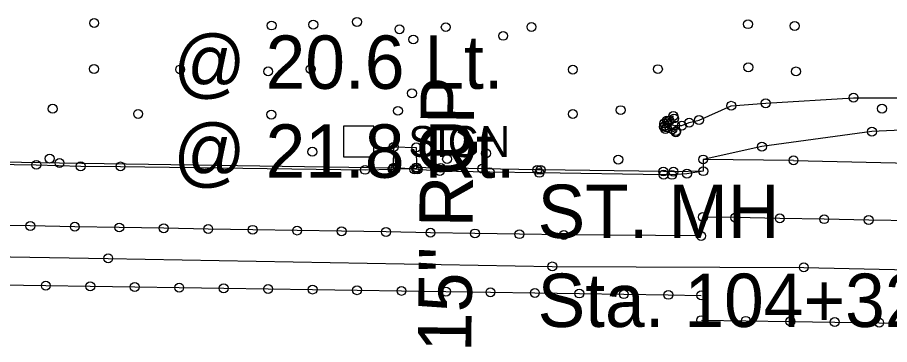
# Model space of a CAD drawing. Extents: x 20503438 to 20508873, y 7964251 to 7984667.
# Drawn here: x 20505361.4 to 20505557.5, y 7970534.4 to 7970607.9 of the extents above; entities that cross this region are included whole.
import ezdxf

# ---------------------------------------------------------------- set-up
doc = ezdxf.new("R2010")
doc.units = 0
for name, color, linetype in [('SurBreakLine', 7, 'Continuous'), ('SurConcreteSlab', 7, 'Continuous'), ('SurDrainageArrowUp', 7, 'Continuous'), ('SurEdgeCurb', 7, 'Continuous'), ('SurEdgeRoadPaved', 7, 'Continuous'), ('SurEdgeShoulderUnpaved', 7, 'Continuous'), ('SurPointsNonDTM', 7, 'Continuous'), ('SurRoadPoints', 7, 'Continuous'), ('SurSurveyPoints', 7, 'Continuous'), ('SurTxtDrainage', 7, 'Continuous')]:
    doc.layers.add(name, color=color, linetype=linetype)

msp = doc.modelspace()

# ---------------------------------------------------------------- linework, layer by layer
at = {"layer": 'SurBreakLine'}
for points in [[(20505508.88, 7970585.76), (20505507.44, 7970584.76), (20505506.83, 7970584.11), (20505506.74, 7970583.37), (20505507.09, 7970582.84), (20505509.45, 7970582.12)], [(20504771.9, 7970563.37), (20504797.86, 7970563), (20504843.99, 7970562.34), (20504867.04, 7970562.01), (20505027.11, 7970559.46), (20505056.57, 7970559.02), (20505122.33, 7970557.99), (20505134.3, 7970557.78), (20505181.34, 7970557.02), (20505190.04, 7970556.88), (20505298.19, 7970555.19), (20505381.79, 7970553.77), (20505481.65, 7970551.95), (20505538.21, 7970551.74), (20505602.69, 7970550.28), (20505659.98, 7970549.19), (20505725.91, 7970548.38)]]:
    msp.add_lwpolyline(points, dxfattribs=at)
at = {"layer": 'SurConcreteSlab'}
for points in [[(20505509.48, 7970582.37), (20505508.69, 7970582.76), (20505507.38, 7970583.19), (20505507.07, 7970583.6), (20505507.5, 7970584.39), (20505507.98, 7970584.71), (20505509.02, 7970585.22)], [(20505535.9, 7970575.81), (20505515.58, 7970576.01), (20505515.61, 7970573.37), (20505508.9, 7970573.26), (20505506.63, 7970573.3)], [(20505712.78, 7970559.82), (20505702.78, 7970559.97), (20505692.78, 7970560.11), (20505682.79, 7970560.26), (20505672.79, 7970560.41), (20505662.79, 7970560.56), (20505652.79, 7970560.71), (20505642.79, 7970560.86), (20505632.79, 7970561.01), (20505622.79, 7970561.16), (20505612.79, 7970561.32), (20505602.79, 7970561.5), (20505592.8, 7970561.68), (20505582.8, 7970561.85), (20505572.8, 7970562.03), (20505562.8, 7970562.21), (20505552.8, 7970562.39), (20505542.8, 7970562.57), (20505532.81, 7970562.75), (20505522.81, 7970562.93), (20505515.54, 7970563.06)], [(20505515.12, 7970558.8), (20505484.26, 7970559.04), (20505474.26, 7970559.2), (20505464.27, 7970559.37), (20505454.27, 7970559.53), (20505444.27, 7970559.7), (20505434.27, 7970559.86), (20505424.27, 7970560.02), (20505414.28, 7970560.19), (20505404.28, 7970560.36), (20505394.28, 7970560.54), (20505384.28, 7970560.71), (20505374.28, 7970560.88), (20505364.28, 7970561.05), (20505354.29, 7970561.22)], [(20505357.76, 7970547.78), (20505367.76, 7970547.64), (20505377.76, 7970547.49), (20505387.76, 7970547.34), (20505397.76, 7970547.19), (20505407.76, 7970547.04), (20505417.75, 7970546.89), (20505427.75, 7970546.75), (20505437.75, 7970546.6), (20505447.75, 7970546.45), (20505457.75, 7970546.3), (20505467.75, 7970546.15), (20505477.74, 7970546), (20505487.74, 7970545.86), (20505497.74, 7970545.71), (20505507.74, 7970545.56), (20505515.13, 7970545.45)], [(20505515.18, 7970539.88), (20505525.17, 7970539.73), (20505535.17, 7970539.59), (20505545.17, 7970539.44), (20505555.17, 7970539.3), (20505565.17, 7970539.15), (20505575.17, 7970539.01), (20505585.16, 7970538.86), (20505595.16, 7970538.71), (20505605.16, 7970538.57), (20505615.16, 7970538.42), (20505625.16, 7970538.27), (20505635.16, 7970538.13), (20505645.16, 7970537.98), (20505655.15, 7970537.84), (20505665.15, 7970537.69), (20505675.15, 7970537.55), (20505685.15, 7970537.4), (20505695.15, 7970537.26), (20505705.15, 7970537.12), (20505715.14, 7970537)]]:
    msp.add_lwpolyline(points, dxfattribs=at)
msp.add_lwpolyline([(20505451.09, 7970573.91), (20505445.98, 7970574.04), (20505445.99, 7970578.81), (20505451.08, 7970578.72)], close=True, dxfattribs=at)
at = {"layer": 'SurDrainageArrowUp'}
msp.add_lwpolyline([(20505509.27, 7970583.65), (20505510.79, 7970583.61), (20505512.44, 7970584.29), (20505514.65, 7970584.86), (20505521.9, 7970588.08), (20505529.65, 7970588.65), (20505549.4, 7970589.9), (20505570.14, 7970589.83)], dxfattribs=at)
at = {"layer": 'SurEdgeCurb'}
for points in [[(20505355.62, 7970574.96), (20505365.62, 7970574.8), (20505375.61, 7970574.47), (20505384.56, 7970574.44), (20505439.56, 7970573.67), (20505445.77, 7970573.81)], [(20505450.65, 7970573.8), (20505446.4, 7970573.88), (20505445.77, 7970573.81)], [(20505515.61, 7970573.37), (20505511.94, 7970572.81), (20505508.57, 7970572.54), (20505506.7, 7970572.57), (20505478.75, 7970572.99), (20505467.61, 7970573.12), (20505456.35, 7970573.41), (20505451.4, 7970573.77), (20505450.65, 7970573.8)], [(20505506.63, 7970573.3), (20505479.02, 7970573.68), (20505478.27, 7970573.68), (20505465.9, 7970573.92), (20505456.57, 7970574.12), (20505455.28, 7970574.06), (20505451.09, 7970574.21)]]:
    msp.add_lwpolyline(points, dxfattribs=at)
at = {"layer": 'SurEdgeRoadPaved'}
for points in [[(20505180.82, 7970578.42), (20505190.01, 7970578.29), (20505192.87, 7970578.25), (20505198.63, 7970578.17), (20505221.84, 7970577.83), (20505230.54, 7970577.71), (20505268.47, 7970577.06), (20505370.84, 7970575.22), (20505445.98, 7970574.14)], [(20505535.9, 7970575.81), (20505578.48, 7970574.77), (20505643.53, 7970573.47), (20505669.66, 7970572.93), (20505730.8, 7970572.24)]]:
    msp.add_lwpolyline(points, dxfattribs=at)
at = {"layer": 'SurEdgeShoulderUnpaved'}
msp.add_lwpolyline([(20506013.34, 7970576.96), (20506003.27, 7970578.4), (20505978.34, 7970579.89), (20505953.4, 7970581.38), (20505928.43, 7970582.06), (20505903.43, 7970582.24), (20505878.44, 7970582.42), (20505853.45, 7970582.6), (20505828.45, 7970582.79), (20505803.45, 7970582.99), (20505778.46, 7970583.18), (20505753.46, 7970583.38), (20505728.47, 7970583.57), (20505703.47, 7970583.73), (20505678.47, 7970583.86), (20505653.47, 7970583.99), (20505628.47, 7970584.12), (20505603.48, 7970584.03), (20505578.48, 7970583.43), (20505553.53, 7970582.26), (20505528.79, 7970578.89), (20505515.58, 7970576.01)], dxfattribs=at)
at = {"layer": 'SurPointsNonDTM'}
for centre in [(20505525.67, 7970606.42), (20505470.61, 7970603.8), (20505450.41, 7970602.98), (20505450.1, 7970590.89)]:
    msp.add_circle(centre, 1, dxfattribs=at)
at = {"layer": 'SurRoadPoints'}
msp.add_lwpolyline([(20505438.1, 7970576.61), (20505438.1, 7970576.61), (20505441.53, 7970576.61), (20505441.53, 7970583.47), (20505434.67, 7970583.47), (20505434.67, 7970576.61), (20505438.1, 7970576.61)], dxfattribs=at)
at = {"layer": 'SurSurveyPoints'}
for centre in [(20505378.64, 7970606.69), (20505418.53, 7970606.12), (20505427.9, 7970606.32), (20505437.73, 7970606.94), (20505457.7, 7970605.76), (20505476.97, 7970605.8), (20505536.15, 7970606.02), (20505447.29, 7970605.29), (20505378.6, 7970596.35), (20505397.97, 7970596.25), (20505417.76, 7970595.81), (20505427.33, 7970596.31), (20505486.27, 7970596.21), (20505505.4, 7970596.32), (20505525.73, 7970596.73), (20505536.46, 7970595.8), (20505549.4, 7970589.9), (20505521.9, 7970588.08), (20505529.65, 7970588.65), (20505369.31, 7970587.41), (20505388.52, 7970586.25), (20505418.49, 7970586.1), (20505446.94, 7970586.94), (20505486.27, 7970586.23), (20505497.02, 7970587.1), (20505555.8, 7970587.43), (20505506.83, 7970584.11), (20505507.44, 7970584.76), (20505507.5, 7970584.39), (20505507.98, 7970584.71), (20505508.88, 7970585.76), (20505509.02, 7970585.22), (20505512.44, 7970584.29), (20505514.65, 7970584.86), (20505506.74, 7970583.37), (20505507.07, 7970583.6), (20505507.09, 7970582.84), (20505507.38, 7970583.19), (20505508.69, 7970582.76), (20505509.27, 7970583.65), (20505509.45, 7970582.12), (20505509.48, 7970582.37), (20505510.79, 7970583.61), (20505553.53, 7970582.26), (20505445.99, 7970578.81), (20505451.08, 7970578.72), (20505528.79, 7970578.89), (20505368.62, 7970576.21), (20505427.7, 7970577.74), (20505458, 7970576.1), (20505466.74, 7970577.38), (20505365.62, 7970574.8), (20505370.84, 7970575.22), (20505375.61, 7970574.47), (20505384.56, 7970574.44), (20505445.98, 7970574.14), (20505451.09, 7970574.21), (20505456.57, 7970574.12), (20505496.49, 7970575.98), (20505515.58, 7970576.01), (20505515.58, 7970576.01), (20505535.9, 7970575.81), (20505439.56, 7970573.67), (20505445.77, 7970573.81), (20505445.98, 7970574.04), (20505446.4, 7970573.88), (20505450.65, 7970573.8), (20505451.09, 7970573.91), (20505451.4, 7970573.77), (20505455.28, 7970574.06), (20505456.35, 7970573.41), (20505465.9, 7970573.92), (20505467.61, 7970573.12), (20505478.27, 7970573.68), (20505478.75, 7970572.99), (20505479.02, 7970573.68), (20505506.63, 7970573.3), (20505506.7, 7970572.57), (20505508.57, 7970572.54), (20505508.9, 7970573.26), (20505511.94, 7970572.81), (20505515.61, 7970573.37), (20505515.54, 7970563.06), (20505522.81, 7970562.93), (20505532.81, 7970562.75), (20505542.8, 7970562.57), (20505552.8, 7970562.39), (20505364.28, 7970561.05), (20505374.28, 7970560.88), (20505384.28, 7970560.71), (20505394.28, 7970560.54), (20505404.28, 7970560.36), (20505414.28, 7970560.19), (20505424.27, 7970560.02), (20505434.27, 7970559.86), (20505444.27, 7970559.7), (20505454.27, 7970559.53), (20505464.27, 7970559.37), (20505474.26, 7970559.2), (20505484.26, 7970559.04), (20505515.12, 7970558.8), (20505381.79, 7970553.77), (20505481.65, 7970551.95), (20505538.21, 7970551.74), (20505367.76, 7970547.64), (20505377.76, 7970547.49), (20505387.76, 7970547.34), (20505397.76, 7970547.19), (20505407.76, 7970547.04), (20505417.75, 7970546.89), (20505427.75, 7970546.75), (20505437.75, 7970546.6), (20505447.75, 7970546.45), (20505457.75, 7970546.3), (20505467.75, 7970546.15), (20505477.74, 7970546), (20505487.74, 7970545.86), (20505497.74, 7970545.71), (20505507.74, 7970545.56), (20505515.13, 7970545.45), (20505515.18, 7970539.88), (20505525.17, 7970539.73), (20505535.17, 7970539.59), (20505545.17, 7970539.44), (20505555.17, 7970539.3)]:
    msp.add_circle(centre, 1, dxfattribs=at)

# ---------------------------------------------------------------- texts
at = {"layer": 'SurRoadPoints'}
msp.add_text('SIGN', height=6.995, rotation=360, dxfattribs=at).set_placement((20505449.31, 7970576.54))
at = {"layer": 'SurTxtDrainage'}
for s, p in [('@ 20.6 Lt.', (20505396.44, 7970591.89)), ('@ 21.8 Rt.', (20505396.44, 7970571.89)), ('ST. MH', (20505478.35, 7970558.34)), ('Sta. 104+32.1 (S.R.)', (20505478.35, 7970538.34))]:
    msp.add_text(s, height=12, dxfattribs=at).set_placement(p)
msp.add_text('15" RCP', height=12, rotation=89.3392, dxfattribs=at).set_placement((20505463.41, 7970532.68))

doc.saveas('drawing.dxf')
